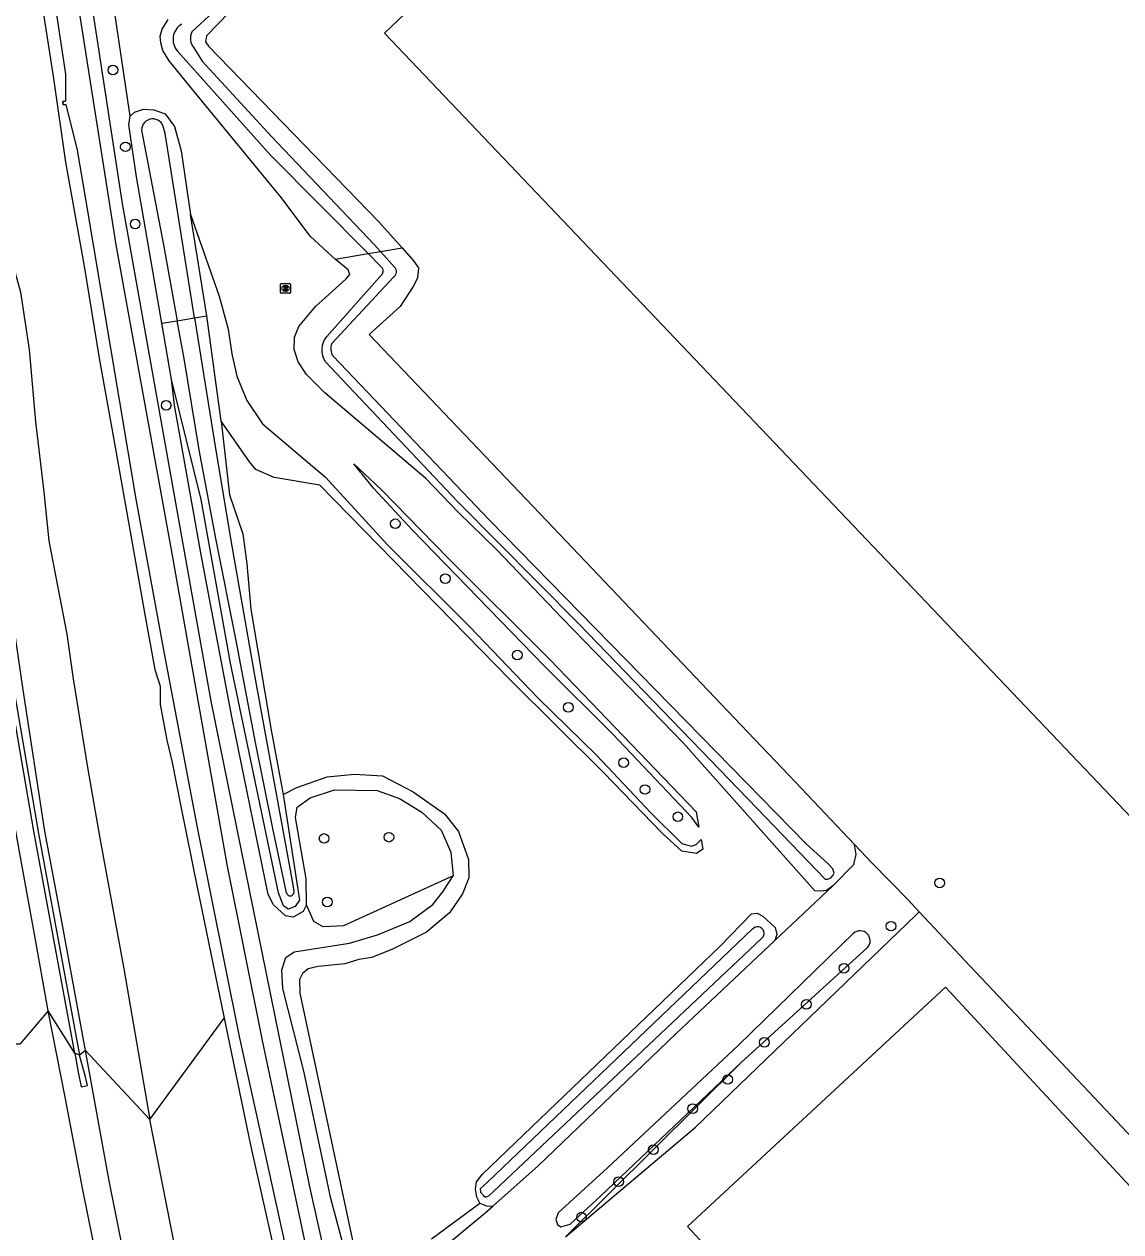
# Model space of a CAD drawing. Extents: x 156141 to 158132, y 385651 to 388399.
# Drawn here: x 156206.6 to 156317.9, y 387467.5 to 387590.1 of the extents above; entities that cross this region are included whole.
import ezdxf

# ---------------------------------------------------------------- set-up
doc = ezdxf.new("R2010")
doc.units = 0
for name, color, linetype in [('IMGEO_Berm_groen', 7, 'Continuous'), ('IMGEO_Berm_halfverhard', 7, 'Continuous'), ('IMGEO_Boom', 7, 'Continuous'), ('IMGEO_Erf', 7, 'Continuous'), ('IMGEO_Gemengd_bos', 7, 'Continuous'), ('IMGEO_Grasland_agrarisch', 7, 'Continuous'), ('IMGEO_Grasland_overig', 7, 'Continuous'), ('IMGEO_Groenvoorziening', 7, 'Continuous'), ('IMGEO_Muur', 7, 'Continuous'), ('IMGEO_Oever', 7, 'Continuous'), ('IMGEO_Pand', 7, 'Continuous'), ('IMGEO_Pand_vergunning_verleend', 7, 'Continuous'), ('IMGEO_Rijbaan_autosnelweg', 7, 'Continuous'), ('IMGEO_Rioolput', 7, 'Continuous'), ('IMGEO_Waterloop', 7, 'Continuous')]:
    doc.layers.add(name, color=color, linetype=linetype)

msp = doc.modelspace()

# ---------------------------------------------------------------- linework, layer by layer
at = {"layer": 'IMGEO_Berm_groen'}
for points in [[(156212.78, 387485.9), (156210.33, 387499.36), (156208.67, 387508.14), (156206.46, 387522.51), (156204.93, 387532.95), (156204.02, 387539.45), (156203.26, 387546.56), (156202.75, 387554.73), (156200.99, 387565.01), (156198.8, 387578.98), (156196.69, 387592.41)], [(156208.35, 387592.14), (156209.56, 387584.52), (156210.77, 387576.05), (156212.65, 387565.49), (156214.18, 387556.16), (156215.64, 387548.06), (156217.31, 387538.72), (156218.85, 387529.94), (156219.82, 387524.55), (156220.38, 387522.86), (156220.38, 387520.99), (156221.07, 387517.39), (156221.58, 387515.13), (156222.48, 387510.66), (156224.18, 387502.29), (156226.88, 387489.18)], [(156201.34, 387590.34), (156202.18, 387583.14), (156203.57, 387574.27), (156204.94, 387567.38), (156206.21, 387562.85), (156207.07, 387557.03), (156207.71, 387549.68), (156208.55, 387542.6), (156209.07, 387537.61), (156210.89, 387528.14), (156211.53, 387523.6), (156212.97, 387514.81), (156214.26, 387507.43), (156216.68, 387494.19), (156219.32, 387478.88)], [(156211.71, 387485.61), (156209.02, 387489.91)], [(156219.32, 387478.88), (156226.88, 387489.18)], [(156212.78, 387485.9), (156212.18, 387485.41)], [(156234.75, 387384.32), (156232.4, 387394.06), (156230.11, 387403.56), (156227.93, 387413.26), (156225.86, 387422.06), (156224.2, 387429.55), (156221.92, 387440.35), (156220.18, 387449.12), (156217.56, 387460.79), (156215.2, 387472.66), (156212.78, 387485.9)]]:
    msp.add_lwpolyline(points, dxfattribs=at)
at = {"layer": 'IMGEO_Berm_halfverhard'}
for points in [[(156211.71, 387485.61), (156207.55, 387508.14), (156202.88, 387535.17), (156198.96, 387559.75), (156196.25, 387579.33), (156192.49, 387609.5), (156188.19, 387645.07), (156185.5, 387668.57), (156184.29, 387679.28), (156184.21, 387680.54), (156184.84, 387680.62), (156184.97, 387680.27), (156184.74, 387679.64), (156184.79, 387678.4), (156185.97, 387668.37), (156188.66, 387644.87), (156192.97, 387609.3), (156196.73, 387579.12), (156199.43, 387559.54), (156203.36, 387534.96), (156208.03, 387507.93), (156212.18, 387485.41)], [(156211.71, 387485.61), (156212.06, 387483.68), (156212.36, 387482.2), (156212.99, 387482.33), (156212.8, 387483.21), (156212.18, 387485.41)], [(156212.18, 387485.41), (156211.71, 387485.61)]]:
    msp.add_lwpolyline(points, dxfattribs=at)
at = {"layer": 'IMGEO_Boom'}
for centre in [(156215.58, 387585.4), (156216.85, 387577.6), (156217.84, 387569.77), (156220.99, 387551.36), (156244.24, 387539.35), (156249.33, 387533.78), (156256.64, 387526.02), (156261.81, 387520.72), (156267.42, 387515.1), (156269.59, 387512.38), (156272.93, 387509.61), (156237.02, 387507.41), (156243.6, 387507.54), (156299.51, 387502.9), (156237.35, 387500.96), (156294.57, 387498.51), (156289.8, 387494.24), (156285.98, 387490.57), (156281.71, 387486.72), (156278, 387482.95), (156274.44, 387479.99), (156270.45, 387475.83), (156266.93, 387472.58), (156263.15, 387468.98)]:
    msp.add_circle(centre, 0.489, dxfattribs=at)
at = {"layer": 'IMGEO_Erf'}
for points in [[(156247.36, 387726.27), (156249.25, 387725.09), (156276.69, 387696.53), (156303.04, 387667.9), (156306.58, 387664.5), (156307.36, 387663.61), (156305.25, 387661.58), (156301.65, 387658.04), (156294.42, 387651.23), (156287.8, 387645.22), (156280.39, 387638.54), (156271.23, 387630.48), (156263.32, 387622.93), (156256.72, 387616.96), (156249.87, 387610.58), (156242.74, 387603.61), (156235.37, 387597.32), (156227.39, 387591.22), (156225.08, 387588.87), (156224.97, 387588.27), (156225.29, 387587.82), (156242.59, 387569.98), (156244.93, 387567.34)], [(156244.93, 387567.34), (156246.1, 387566.03), (156246.59, 387565.32), (156246.5, 387564.28), (156246.07, 387563.41), (156244.73, 387561.41), (156241.6, 387558.55), (156259.6, 387539.67), (156277.96, 387520.37), (156284.89, 387513.14), (156290.88, 387506.79)]]:
    msp.add_lwpolyline(points, dxfattribs=at)
at = {"layer": 'IMGEO_Gemengd_bos'}
for points in [[(156235.24, 387500.66), (156235.2, 387503.3), (156234.13, 387509.54), (156234.3, 387510.59), (156235.62, 387511.53), (156238.06, 387512.34), (156242.39, 387512.28), (156244.66, 387511.45), (156246.93, 387510.07), (156248.92, 387508.24), (156249.9, 387506.01), (156250.13, 387503.61)], [(156250.13, 387503.61), (156238.99, 387498.55), (156236.94, 387498.44), (156235.96, 387498.99), (156235.24, 387500.66)]]:
    msp.add_lwpolyline(points, dxfattribs=at)
at = {"layer": 'IMGEO_Grasland_agrarisch'}
msp.add_lwpolyline([(156297.43, 387499.97), (156302.57, 387494.49), (156310.71, 387485.9), (156319.7, 387476.34), (156328.43, 387467.13), (156339.04, 387455.89), (156351.37, 387442.96), (156356.87, 387437.1), (156362.78, 387430.6)], dxfattribs=at)
at = {"layer": 'IMGEO_Grasland_overig'}
for points in [[(156217.33, 387580.7), (156215.53, 387592.78)], [(156238.15, 387566.2), (156237.79, 387566.51), (156235.6, 387568.55), (156232.68, 387572.41), (156223.35, 387583.79), (156221.3, 387586.34), (156220.64, 387587.37), (156220.44, 387588.17), (156220.37, 387588.82), (156220.59, 387589.54), (156221.19, 387590.53)], [(156217.33, 387580.7), (156217.77, 387581.11), (156218.67, 387581.41), (156219.75, 387581.37), (156220.89, 387580.94), (156221.82, 387579.66), (156222.52, 387577.21), (156223.45, 387570.75)], [(156223.45, 387570.75), (156226.38, 387562.45), (156227.28, 387559.11), (156227.65, 387556.6), (156228.16, 387554.32), (156229.17, 387551.86), (156230.76, 387549.48), (156237.16, 387544.08), (156243.47, 387537.22), (156251.83, 387528.88), (156258.73, 387521.67), (156264.67, 387515.87), (156270.19, 387510), (156273.33, 387506.91), (156274.32, 387506.64), (156274.8, 387506.81), (156275.29, 387507.32), (156275.47, 387506.32), (156274.81, 387505.88), (156273.35, 387506.12), (156271.33, 387507.96), (156265.37, 387514.09), (156255.91, 387523.5), (156236.57, 387543.28), (156231.96, 387544.04), (156230.09, 387544.86), (156229.46, 387545.64), (156226.56, 387549.76)], [(156288.66, 387502.62), (156288.02, 387502.12), (156287.4, 387502.05), (156286.85, 387502.08), (156273.52, 387517.07), (156261.22, 387529.73), (156254.53, 387536.75), (156250.67, 387540.5), (156247.36, 387543.95), (156237.1, 387552.64), (156235.22, 387554.5), (156234.37, 387555.77), (156233.98, 387557.05), (156234, 387558.3), (156234.45, 387559.36), (156236.16, 387561.41), (156239.24, 387564.16), (156239.63, 387564.64), (156239.45, 387565.12), (156238.15, 387566.2)], [(156235.24, 387500.66), (156234.88, 387500), (156233.87, 387499.42), (156233.1, 387499.56), (156231.87, 387500.67), (156231.35, 387501.71), (156227.7, 387519.58), (156224.55, 387536.18), (156221.83, 387551.38), (156221.54, 387553.99)], [(156232.88, 387511.88), (156234.53, 387501.16), (156234.07, 387500.49), (156233.36, 387500.24), (156232.91, 387500.57), (156232.39, 387501.89), (156227.5, 387525.2), (156224.53, 387541.81), (156221.54, 387553.99)], [(156226.56, 387549.76), (156227.41, 387542.27), (156228.77, 387538.31), (156229.19, 387535.28), (156229.59, 387530.69), (156231.63, 387518.41), (156232.88, 387511.88)], [(156259.97, 387525.54), (156274.79, 387510.1), (156275.07, 387508.55), (156274.36, 387509.54), (156266.34, 387517.99), (156259.4, 387524.88), (156245.96, 387538.73), (156242.07, 387542.91), (156240.04, 387545.44), (156242.86, 387542.78), (156249.58, 387535.88), (156259.97, 387525.54)], [(156232.88, 387511.88), (156234.26, 387512.57), (156237.32, 387513.68), (156240.11, 387513.94), (156242.94, 387513.75), (156246.06, 387512.14), (156249.23, 387509.91), (156250.65, 387508.11), (156251.68, 387505.28), (156251.71, 387503.43), (156251.08, 387501.79), (156249.75, 387499.85), (156247.41, 387497.89), (156243.88, 387496.14), (156242.78, 387495.69), (156241.87, 387495.34), (156240.53, 387495.12), (156239.11, 387494.7), (156236.4, 387494.41), (156235.41, 387494.17), (156234.82, 387493.7), (156234.51, 387493.1), (156234.56, 387491.72), (156240.42, 387464.23)], [(156288.66, 387502.62), (156290.8, 387504.78), (156291.03, 387505.77), (156290.88, 387506.79)], [(156290.88, 387506.79), (156292.63, 387504.94), (156296.27, 387501.21), (156297.43, 387499.97)], [(156240.7, 387460.98), (156240.23, 387461.41), (156237.71, 387470.87), (156234.98, 387483.67), (156232.83, 387492.18), (156232.74, 387494.08), (156233.15, 387495.32), (156233.97, 387495.89), (156239.61, 387496.8), (156242.43, 387497.64), (156245.72, 387499), (156248.07, 387500.71), (156249.06, 387502), (156250.13, 387503.61)], [(156282.78, 387497.07), (156288.66, 387502.62)], [(156252.84, 387470.41), (156252.52, 387471), (156252.4, 387471.82), (156252.5, 387472.56), (156253.1, 387473.35), (156277.18, 387496.43), (156280.42, 387499.77), (156280.99, 387499.83), (156281.57, 387499.52), (156282.81, 387498.38), (156282.97, 387497.65), (156282.78, 387497.07)], [(156261.52, 387466.98), (156274.72, 387478.11), (156297.08, 387499.63), (156297.43, 387499.97)], [(156254.15, 387470.1), (156258.75, 387474.19), (156272.74, 387487.59), (156282.78, 387497.07)], [(156226.88, 387489.18), (156229.56, 387476.28), (156231.9, 387465.74), (156233.43, 387458.93), (156234.07, 387457.47), (156234.67, 387457.18)], [(156219.32, 387478.88), (156212.78, 387485.9)], [(156241.95, 387377.26), (156239.06, 387388.92), (156237, 387398.82), (156235.27, 387406.24), (156232.82, 387417.15), (156230.43, 387428.27), (156228.72, 387436.61), (156226.44, 387444.32), (156225.08, 387451.58), (156222.29, 387463.77), (156219.32, 387478.88)], [(156247.91, 387466.79), (156252.84, 387470.41)], [(156252.84, 387470.41), (156253.52, 387470.12), (156254.15, 387470.1)], [(156240.7, 387460.98), (156242.16, 387460.95), (156243.65, 387461.38), (156253.34, 387469.38), (156254.15, 387470.1)]]:
    msp.add_lwpolyline(points, dxfattribs=at)
at = {"layer": 'IMGEO_Groenvoorziening'}
for points in [[(156184.97, 387774.88), (156185.88, 387776.93), (156189.48, 387776.76), (156190.28, 387775.35), (156191.23, 387766.8), (156196.47, 387720.79), (156202.31, 387674.04), (156210.98, 387608.04), (156216.52, 387571.85), (156225.53, 387521.36), (156235.5, 387472.23), (156238.65, 387458.11), (156237.92, 387457.04), (156236.27, 387456.58), (156234.67, 387457.18)], [(156220.55, 387559.7), (156217.98, 387574.54), (156217.18, 387579.85), (156217.33, 387580.7)], [(156225.1, 387560.44), (156223.45, 387570.75)], [(156226.56, 387549.76), (156225.1, 387560.44)], [(156221.54, 387553.99), (156220.55, 387559.7)]]:
    msp.add_lwpolyline(points, dxfattribs=at)
at = {"layer": 'IMGEO_Muur'}
for points in [[(156210.81, 387581.89), (156210.53, 387581.85), (156210.49, 387582.2), (156210.77, 387582.24)], [(156261.52, 387466.98), (156279.37, 387484.67)]]:
    msp.add_lwpolyline(points, dxfattribs=at)
at = {"layer": 'IMGEO_Oever'}
for points in [[(156242.75, 387566.98), (156244.93, 387567.34)], [(156238.15, 387566.2), (156241.49, 387566.76)], [(156220.55, 387559.7), (156222.1, 387559.95)], [(156223.85, 387560.24), (156225.1, 387560.44)]]:
    msp.add_lwpolyline(points, dxfattribs=at)
at = {"layer": 'IMGEO_Pand'}
msp.add_lwpolyline([(156443.43, 387599.81), (156351.83, 387512.64), (156333.02, 387494.74), (156243.16, 387589.15), (156320.69, 387662.95), (156308.11, 387676.17), (156300.79, 387683.87), (156288.2, 387697.12), (156287.35, 387698.01), (156283.54, 387702.02), (156282.9, 387702.69), (156270.18, 387716.06), (156269.51, 387716.77), (156262.1, 387724.57), (156258.31, 387728.55), (156221.48, 387767.29), (156220.05, 387768.79), (156215.64, 387773.42), (156218.72, 387776.36), (156225.83, 387783.16), (156231.56, 387788.64), (156246.82, 387772.59), (156370.75, 387890.36)], dxfattribs=at)
at = {"layer": 'IMGEO_Pand_vergunning_verleend'}
msp.add_lwpolyline([(156273.91, 387468.03), (156300.09, 387492.31), (156349.55, 387438.96), (156323.36, 387414.69), (156273.91, 387468.03)], dxfattribs=at)
at = {"layer": 'IMGEO_Rijbaan_autosnelweg'}
for points in [[(156209.02, 387489.91), (156207.63, 387497.69), (156206.07, 387506.27), (156203.94, 387518.02), (156202.32, 387527.86), (156200.32, 387539.8), (156199.36, 387546.56), (156197.79, 387557.45), (156196.23, 387567.99), (156194.8, 387577.98), (156193.61, 387587.23), (156192.57, 387595.01)], [(156209.02, 387489.91), (156206.13, 387486.52), (156202.47, 387486.55), (156198.24, 387489.7), (156191.41, 387486.66), (156188.11, 387483.26), (156184.96, 387478.96), (156184.12, 387481.55)], [(156232.16, 387383.73), (156229.95, 387392.95), (156228.16, 387400.51), (156226.11, 387409.38), (156223.68, 387419.78), (156221.94, 387427.17), (156220.4, 387434.14), (156218.72, 387442), (156217.18, 387449.49), (156215.74, 387456.32), (156214.07, 387464.07), (156212.54, 387471.74), (156210.73, 387481.15), (156209.02, 387489.91)]]:
    msp.add_lwpolyline(points, dxfattribs=at)
at = {"layer": 'IMGEO_Rioolput'}
for p, q in [((156232.6, 387562.81), (156232.6, 387563.67)), ((156232.67, 387563.74), (156233.53, 387563.74)), ((156233.09, 387563.52), (156233.11, 387563.52)), ((156233.6, 387563.67), (156233.6, 387562.81)), ((156233.53, 387562.74), (156232.67, 387562.74)), ((156233.11, 387562.96), (156233.08, 387562.96))]:
    msp.add_line(p, q, dxfattribs=at)
for points in [[(156232.6, 387562.81), (156232.6, 387563.67)], [(156232.67, 387563.74), (156233.53, 387563.74)], [(156233.6, 387563.67), (156233.6, 387562.81)], [(156233.53, 387562.74), (156232.67, 387562.74)], [(156233.19, 387563.44), (156232.93, 387563.44), (156232.93, 387563.04)], [(156232.93, 387563.04), (156233.06, 387563.04), (156233.06, 387563.2), (156233.07, 387563.2)], [(156233.11, 387563.36), (156233.06, 387563.36), (156233.06, 387563.28)], [(156233.06, 387563.28), (156233.11, 387563.28)], [(156233.12, 387563.17), (156233.19, 387563.04), (156233.33, 387563.04), (156233.26, 387563.17)]]:
    msp.add_lwpolyline(points, dxfattribs=at)
for centre, radius, start, end in [((156232.67, 387563.66), 0.0765, 91.552, 178.448), ((156232.67, 387563.66), 0.0765, 91.552, 178.448), ((156233.52, 387563.66), 0.0765, 1.552, 88.448), ((156233.52, 387563.66), 0.0765, 1.552, 88.448), ((156232.67, 387562.82), 0.0765, 181.552, 268.448), ((156232.67, 387562.82), 0.0765, 181.552, 268.448), ((156233.07, 387563.15), 0.0533, 26.0293, 88.6989), ((156233.12, 387563.26), 0.0964, 77.0061, 93.1865), ((156233.1, 387563.47), 0.19, 274.7715, 282.9687), ((156233.13, 387563.32), 0.0378, 276.6634, 79.6772), ((156233.19, 387563.33), 0.109, 350.3612, 89.416), ((156233.18, 387563.33), 0.112, 277.5842, 350.9817), ((156233.17, 387563.11), 0.108, 29.5134, 73.7905), ((156233.52, 387562.82), 0.0765, 271.552, 358.448), ((156233.52, 387562.82), 0.0765, 271.552, 358.448)]:
    msp.add_arc(centre, radius, start, end, dxfattribs=at)
for centre, major_axis, ratio, start_param, end_param in [((156233.09, 387563.24), (-0.387, 0.002), 0.722429, 4.712389, 7.853982), ((156233.11, 387563.24), (-0.39, 0.002), 0.717154, 1.570796, 4.712389)]:
    msp.add_ellipse(centre, major_axis=major_axis, ratio=ratio, start_param=start_param, end_param=end_param, dxfattribs=at)
at = {"layer": 'IMGEO_Waterloop'}
for points in [[(156236, 387457.98), (156236.89, 387458.22), (156235.53, 387464.34), (156230.75, 387486.9), (156227.19, 387504.78), (156221.65, 387535.95), (156215.9, 387567.66), (156211.38, 387596.49), (156206.78, 387626.63), (156202.51, 387661.87), (156199.47, 387685.11), (156196.27, 387711.81), (156192.16, 387743.18), (156188.34, 387774.85), (156186.6, 387774.65)], [(156301.75, 387661.21), (156296.47, 387656.02), (156259.18, 387621.97), (156244.44, 387608.52), (156223.6, 387589.26)], [(156208.33, 387601.15), (156210.75, 387584.97), (156210.77, 387582.24), (156210.49, 387582.2), (156210.53, 387581.85), (156210.81, 387581.89), (156211.96, 387577.25), (156212.81, 387572.28), (156217.9, 387541.85), (156220.74, 387526.36), (156224.14, 387508.54), (156228.38, 387487.31), (156233.84, 387462.59), (156234.68, 387458.83)], [(156241.49, 387566.76), (156231.61, 387576.71), (156222.14, 387587.31)], [(156223.78, 387587.66), (156224.64, 387586.28), (156231.69, 387578.66), (156242.1, 387567.7), (156242.75, 387566.98)], [(156223.85, 387560.24), (156220.89, 387578.96), (156220.68, 387579.69)], [(156218.51, 387579.1), (156218.63, 387578.58), (156220.7, 387567.64), (156222.1, 387559.95)], [(156241.49, 387566.76), (156242.75, 387566.98)], [(156241.49, 387566.76), (156242.78, 387565.46)], [(156244.18, 387565.4), (156242.75, 387566.98)], [(156242.96, 387564.7), (156237.28, 387558.34)], [(156237.82, 387557.64), (156244.08, 387564.39)], [(156222.1, 387559.95), (156223.85, 387560.24)], [(156233.21, 387501.9), (156231.83, 387508.43), (156230.07, 387517.15), (156228.07, 387527.68), (156226.06, 387537.7), (156224.34, 387546.84), (156222.8, 387556.12), (156222.1, 387559.95)], [(156223.85, 387560.24), (156225.86, 387547.83), (156227.54, 387537.65), (156230.04, 387523.4), (156233.78, 387503.07), (156233.95, 387502.1)], [(156237.13, 387555.81), (156250.56, 387541.6), (156262.84, 387529.24), (156280.98, 387510.45), (156287.88, 387503.29), (156288.17, 387503.29), (156288.46, 387503.42), (156288.7, 387503.68), (156288.8, 387503.89), (156288.65, 387504.34), (156288.16, 387504.86), (156285.99, 387506.83), (156253.8, 387539.7), (156237.93, 387556.36)], [(156280.49, 387498.19), (156253.61, 387472.53), (156252.87, 387471.87), (156252.89, 387471.5), (156253.19, 387471.17), (156253.42, 387471.01), (156253.74, 387471.15), (156254.25, 387471.6), (156281.46, 387497.29)], [(156290.76, 387497.79), (156279.09, 387486.45), (156265.8, 387474), (156260.77, 387469.41), (156260.53, 387468.74), (156260.7, 387468.22), (156261.04, 387468), (156261.99, 387468.28), (156265.12, 387471.13), (156279.37, 387484.67)], [(156279.37, 387484.67), (156292.2, 387496.35)]]:
    msp.add_lwpolyline(points, dxfattribs=at)
for centre, radius, start, end in [((156223.48, 387588.51), 1.8, 120.7623, 221.7737), ((156224.98, 387588.61), 1.53, 154.8178, 218.3569), ((156219.62, 387579.31), 1.13, 19.5844, 191.1718), ((156242.41, 387564.97), 0.612, 333.9965, 53.3654), ((156243.69, 387564.94), 0.671, 305.2909, 43.7482), ((156238.9, 387556.98), 2.12, 140.1095, 213.3651), ((156238.96, 387557.1), 1.27, 154.4355, 215.6233), ((156233.58, 387501.97), 0.385, 191.2718, 19.8804), ((156281.02, 387497.78), 0.663, 312.0563, 141.7457), ((156291.43, 387497.02), 1.02, 318.9427, 130.6991)]:
    msp.add_arc(centre, radius, start, end, dxfattribs=at)

doc.saveas('drawing.dxf')
